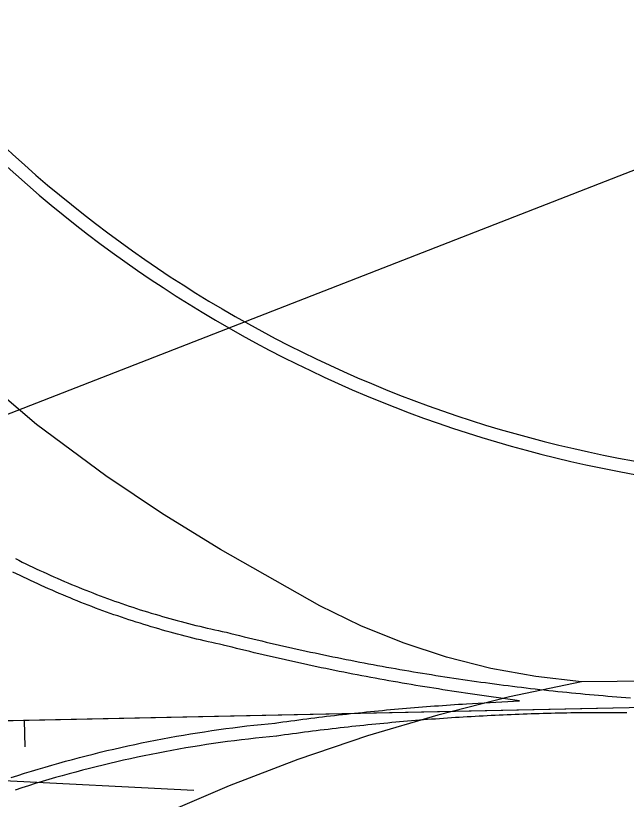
# Model space of a CAD drawing. Extents: x -25029 to 2274964, y -81170 to 687028.
# Drawn here: x -3942.7 to -3896, y -66657.3 to -66597.4 of the extents above; entities that cross this region are included whole.
import ezdxf

# ---------------------------------------------------------------- set-up
doc = ezdxf.new("R2010")
doc.units = 0
for name, color, linetype in [('BD_X_Canopy', 7, 'Continuous'), ('Default', 7, 'Continuous'), ('GE_X_CL_100', 7, 'Continuous'), ('GE_X_CL_20', 7, 'Continuous'), ('GK_Visualization', 7, 'Continuous'), ('PM_P_CL_Double_Solid', 7, 'Continuous'), ('PV_X_Curb', 7, 'Continuous'), ('PV_X_EOP', 7, 'Continuous')]:
    doc.layers.add(name, color=color, linetype=linetype)

msp = doc.modelspace()

# ---------------------------------------------------------------- linework, layer by layer
at = {"layer": 'BD_X_Canopy'}
for p, q in [((-3690.004, -66645.95), (-4006.864, -66652.596)), ((-3929.044, -66656.58), (-4006.814, -66652.608))]:
    msp.add_line(p, q, dxfattribs=at)
at = {"layer": 'Default'}
for p, q in [((-4006.813, -66652.608), (-3741.794, -66549.309)), ((-3690, -66645.949), (-4006.813, -66652.595)), ((-3690, -66645.949), (-4006.813, -66652.595))]:
    msp.add_line(p, q, dxfattribs=at)
for points in [[(-3897.073, -66650.293), (-3942.063, -66651.237)], [(-3942.063, -66651.237), (-3987.053, -66652.18)]]:
    msp.add_lwpolyline(points, dxfattribs=at)
at = {"layer": 'GE_X_CL_100'}
for points in [[(-3899.453, -66648.272), (-3902.923, -66647.882), (-3906.358, -66647.257), (-3909.743, -66646.401), (-3913.062, -66645.316), (-3916.299, -66644.01), (-3919.44, -66642.486), (-3927.011, -66638.188), (-3931.452, -66635.45), (-3935.783, -66632.542), (-3941.072, -66628.624), (-3945.117, -66625.189), (-3949.013, -66621.586), (-3952.755, -66617.824), (-3956.335, -66613.907), (-3959.748, -66609.843), (-3962.986, -66605.638), (-3966.045, -66601.303), (-3968.917, -66596.841)], [(-3741.136, -66645.744), (-3812.267, -66646.832), (-3855.698, -66647.868), (-3899.453, -66648.272)], [(-3899.453, -66648.272), (-3904.953, -66649.435), (-3910.405, -66650.817), (-3915.789, -66652.411), (-3921.115, -66654.205), (-3926.362, -66656.22), (-3931.532, -66658.426)]]:
    msp.add_lwpolyline(points, dxfattribs=at)
at = {"layer": 'GE_X_CL_20'}
msp.add_line((-3942.018, -66651.236), (-3941.976, -66653.236), dxfattribs=at)
at = {"layer": 'GK_Visualization'}
msp.add_line((-3892.61, -66650.2), (-3984.869, -66652.135), dxfattribs=at)
at = {"layer": 'PM_P_CL_Double_Solid'}
for points in [[(-3942.69, -66638.871), (-3942.426, -66639.003), (-3942.162, -66639.134), (-3941.897, -66639.264), (-3941.632, -66639.393), (-3941.366, -66639.52), (-3941.099, -66639.646), (-3940.832, -66639.771), (-3940.565, -66639.895), (-3940.297, -66640.017), (-3940.028, -66640.139), (-3939.759, -66640.259), (-3939.489, -66640.378), (-3939.219, -66640.496), (-3938.948, -66640.612), (-3938.676, -66640.727), (-3938.405, -66640.841), (-3938.132, -66640.954), (-3937.859, -66641.066), (-3937.586, -66641.176), (-3937.312, -66641.285), (-3937.038, -66641.393), (-3936.763, -66641.5), (-3936.487, -66641.605), (-3936.212, -66641.709), (-3935.935, -66641.812), (-3935.659, -66641.914), (-3935.381, -66642.015), (-3935.104, -66642.114), (-3934.826, -66642.212), (-3934.547, -66642.308), (-3934.268, -66642.404), (-3933.989, -66642.498), (-3933.709, -66642.591), (-3933.429, -66642.682), (-3933.148, -66642.773), (-3932.867, -66642.862), (-3932.585, -66642.95), (-3932.304, -66643.036), (-3932.021, -66643.121), (-3931.739, -66643.205), (-3931.456, -66643.288), (-3931.172, -66643.37), (-3930.889, -66643.45), (-3930.605, -66643.529), (-3930.32, -66643.606), (-3930.035, -66643.683), (-3929.75, -66643.758), (-3929.465, -66643.831), (-3929.179, -66643.904), (-3928.893, -66643.975), (-3928.606, -66644.045), (-3928.32, -66644.114), (-3928.033, -66644.181), (-3927.745, -66644.247), (-3927.458, -66644.312), (-3927.17, -66644.375), (-3926.881, -66644.437), (-3926.592, -66644.498)], [(-3926.798, -66645.477), (-3927.09, -66645.415), (-3927.383, -66645.352), (-3927.675, -66645.288), (-3927.967, -66645.222), (-3928.259, -66645.155), (-3928.55, -66645.087), (-3928.841, -66645.017), (-3929.132, -66644.946), (-3929.423, -66644.874), (-3929.713, -66644.8), (-3930.003, -66644.725), (-3930.292, -66644.649), (-3930.581, -66644.572), (-3930.87, -66644.493), (-3931.158, -66644.413), (-3931.446, -66644.331), (-3931.734, -66644.249), (-3932.021, -66644.165), (-3932.308, -66644.079), (-3932.595, -66643.993), (-3932.881, -66643.905), (-3933.167, -66643.816), (-3933.452, -66643.725), (-3933.737, -66643.634), (-3934.022, -66643.54), (-3934.306, -66643.446), (-3934.589, -66643.351), (-3934.873, -66643.254), (-3935.156, -66643.156), (-3935.438, -66643.056), (-3935.72, -66642.955), (-3936.001, -66642.854), (-3936.282, -66642.75), (-3936.563, -66642.646), (-3936.843, -66642.54), (-3937.122, -66642.433), (-3937.401, -66642.325), (-3937.68, -66642.215), (-3937.958, -66642.104), (-3938.236, -66641.992), (-3938.513, -66641.879), (-3938.789, -66641.765), (-3939.065, -66641.649), (-3939.341, -66641.532), (-3939.616, -66641.413), (-3939.89, -66641.294), (-3940.164, -66641.173), (-3940.438, -66641.051), (-3940.71, -66640.928), (-3940.983, -66640.803), (-3941.254, -66640.678), (-3941.525, -66640.551), (-3941.796, -66640.423), (-3942.066, -66640.293), (-3942.335, -66640.163), (-3942.604, -66640.031), (-3942.872, -66639.898)], [(-3926.573, -66644.503), (-3926.235, -66644.588), (-3925.897, -66644.672), (-3925.56, -66644.756), (-3925.222, -66644.839), (-3924.884, -66644.922), (-3924.546, -66645.004), (-3924.208, -66645.085), (-3923.869, -66645.165), (-3923.531, -66645.245), (-3923.192, -66645.324), (-3922.853, -66645.403), (-3922.514, -66645.481), (-3922.175, -66645.558), (-3921.836, -66645.634), (-3921.496, -66645.71), (-3921.156, -66645.786), (-3920.817, -66645.86), (-3920.477, -66645.934), (-3920.137, -66646.007), (-3919.796, -66646.08), (-3919.456, -66646.152), (-3919.116, -66646.223), (-3918.775, -66646.294), (-3918.434, -66646.364), (-3918.093, -66646.433), (-3917.752, -66646.502), (-3917.411, -66646.569), (-3917.07, -66646.637), (-3916.728, -66646.703), (-3916.387, -66646.769), (-3916.045, -66646.835), (-3915.703, -66646.899), (-3915.361, -66646.963), (-3915.019, -66647.026), (-3914.677, -66647.089), (-3914.335, -66647.151), (-3913.992, -66647.212), (-3913.65, -66647.273), (-3913.307, -66647.333), (-3912.964, -66647.392), (-3912.622, -66647.451), (-3912.279, -66647.509), (-3911.935, -66647.566), (-3911.592, -66647.622), (-3911.249, -66647.678), (-3910.905, -66647.734), (-3910.562, -66647.788), (-3910.218, -66647.842), (-3909.874, -66647.895), (-3909.531, -66647.948), (-3909.187, -66648), (-3908.843, -66648.051), (-3908.498, -66648.102), (-3908.154, -66648.152), (-3907.81, -66648.201), (-3907.465, -66648.249), (-3907.121, -66648.297), (-3906.776, -66648.345), (-3906.431, -66648.391), (-3906.086, -66648.437), (-3905.742, -66648.482), (-3905.397, -66648.527), (-3905.051, -66648.571), (-3904.706, -66648.614), (-3904.361, -66648.656), (-3904.016, -66648.698), (-3903.67, -66648.739), (-3903.325, -66648.78), (-3902.979, -66648.82), (-3902.634, -66648.859), (-3902.288, -66648.897), (-3901.942, -66648.935), (-3901.596, -66648.972), (-3901.25, -66649.009), (-3900.904, -66649.044), (-3900.558, -66649.079), (-3900.212, -66649.114), (-3899.866, -66649.148), (-3899.519, -66649.181), (-3899.173, -66649.213), (-3898.827, -66649.245), (-3898.48, -66649.276), (-3898.134, -66649.306), (-3897.787, -66649.336), (-3897.44, -66649.365), (-3897.094, -66649.393), (-3896.747, -66649.421), (-3896.4, -66649.448), (-3896.053, -66649.474), (-3895.706, -66649.5)], [(-3904.171, -66649.724), (-3907.95, -66649.191), (-3908.297, -66649.141), (-3908.643, -66649.091), (-3908.989, -66649.04), (-3909.335, -66648.989), (-3909.681, -66648.937), (-3910.027, -66648.884), (-3910.372, -66648.83), (-3910.718, -66648.776), (-3911.063, -66648.721), (-3911.409, -66648.666), (-3911.754, -66648.609), (-3912.099, -66648.552), (-3912.444, -66648.495), (-3912.789, -66648.437), (-3913.134, -66648.378), (-3913.479, -66648.318), (-3913.823, -66648.258), (-3914.168, -66648.197), (-3914.512, -66648.135), (-3914.856, -66648.073), (-3915.2, -66648.01), (-3915.544, -66647.946), (-3915.888, -66647.882), (-3916.232, -66647.817), (-3916.575, -66647.751), (-3916.919, -66647.685), (-3917.262, -66647.618), (-3917.605, -66647.55), (-3917.949, -66647.482), (-3918.292, -66647.413), (-3918.634, -66647.343), (-3918.977, -66647.273), (-3919.32, -66647.202), (-3919.662, -66647.13), (-3920.004, -66647.058), (-3920.346, -66646.985), (-3920.688, -66646.911), (-3921.03, -66646.837), (-3921.372, -66646.762), (-3921.713, -66646.687), (-3922.055, -66646.61), (-3922.396, -66646.533), (-3922.737, -66646.456), (-3923.078, -66646.377), (-3923.419, -66646.298), (-3923.759, -66646.219), (-3924.1, -66646.138), (-3924.44, -66646.057), (-3924.78, -66645.976), (-3925.12, -66645.893), (-3925.46, -66645.81), (-3925.8, -66645.727), (-3926.139, -66645.643), (-3926.479, -66645.558), (-3926.817, -66645.472)], [(-3922.862, -66651.431), (-3922.559, -66651.389), (-3922.255, -66651.347), (-3921.951, -66651.305), (-3921.647, -66651.264), (-3921.344, -66651.223), (-3921.04, -66651.183), (-3920.736, -66651.144), (-3920.432, -66651.105), (-3920.127, -66651.066), (-3919.823, -66651.028), (-3919.519, -66650.991), (-3919.215, -66650.954), (-3918.91, -66650.917), (-3918.606, -66650.881), (-3918.301, -66650.846), (-3917.997, -66650.811), (-3917.692, -66650.776), (-3917.387, -66650.742), (-3917.083, -66650.709), (-3916.778, -66650.676), (-3916.473, -66650.644), (-3916.168, -66650.612), (-3915.863, -66650.58), (-3915.558, -66650.549), (-3915.253, -66650.519), (-3914.948, -66650.489), (-3914.643, -66650.46), (-3914.338, -66650.431), (-3914.032, -66650.403), (-3913.727, -66650.375), (-3913.422, -66650.348), (-3913.116, -66650.321), (-3912.811, -66650.295), (-3912.505, -66650.269), (-3912.2, -66650.244), (-3911.894, -66650.219), (-3911.589, -66650.195), (-3911.283, -66650.171), (-3910.977, -66650.148), (-3910.672, -66650.125), (-3910.366, -66650.103), (-3910.06, -66650.082), (-3909.754, -66650.06), (-3909.448, -66650.04), (-3909.142, -66650.02), (-3908.837, -66650), (-3908.531, -66649.981), (-3908.225, -66649.963), (-3904.171, -66649.724)], [(-3895.976, -66650.643), (-3896.281, -66650.641), (-3896.586, -66650.64), (-3896.891, -66650.639), (-3897.195, -66650.638), (-3897.5, -66650.638), (-3897.805, -66650.639), (-3898.11, -66650.64), (-3898.415, -66650.641), (-3898.72, -66650.643), (-3899.025, -66650.646), (-3899.33, -66650.649), (-3899.634, -66650.652), (-3899.939, -66650.656), (-3900.244, -66650.661), (-3900.549, -66650.666), (-3900.854, -66650.672), (-3901.159, -66650.678), (-3901.463, -66650.685), (-3901.768, -66650.692), (-3902.073, -66650.7), (-3902.378, -66650.708), (-3902.683, -66650.716), (-3902.987, -66650.726), (-3903.292, -66650.735), (-3903.597, -66650.746), (-3903.901, -66650.756), (-3904.206, -66650.768), (-3904.511, -66650.779), (-3904.815, -66650.792), (-3905.12, -66650.805), (-3905.425, -66650.818), (-3905.729, -66650.832), (-3906.034, -66650.846), (-3906.338, -66650.861), (-3906.643, -66650.876), (-3906.947, -66650.892), (-3907.252, -66650.909), (-3907.556, -66650.925), (-3907.861, -66650.943), (-3908.165, -66650.961), (-3908.469, -66650.979), (-3908.774, -66650.998), (-3909.078, -66651.018), (-3909.382, -66651.038), (-3909.686, -66651.058), (-3909.99, -66651.079), (-3910.294, -66651.101), (-3910.599, -66651.123), (-3910.903, -66651.145), (-3911.207, -66651.168), (-3911.511, -66651.192), (-3911.815, -66651.216), (-3912.118, -66651.24), (-3912.422, -66651.266), (-3912.726, -66651.291), (-3913.03, -66651.317), (-3913.334, -66651.344), (-3913.637, -66651.371), (-3913.941, -66651.399), (-3914.244, -66651.427), (-3914.548, -66651.455), (-3914.852, -66651.485), (-3915.155, -66651.514), (-3915.458, -66651.544), (-3915.762, -66651.575), (-3916.065, -66651.606), (-3916.368, -66651.638), (-3916.671, -66651.67), (-3916.975, -66651.703), (-3917.278, -66651.736), (-3917.581, -66651.77), (-3917.884, -66651.804), (-3918.186, -66651.839), (-3918.489, -66651.874), (-3918.792, -66651.91), (-3919.095, -66651.946), (-3919.397, -66651.983), (-3919.7, -66652.021), (-3920.003, -66652.058), (-3920.305, -66652.097), (-3920.607, -66652.136), (-3920.91, -66652.175), (-3921.212, -66652.215), (-3921.514, -66652.255), (-3921.816, -66652.296), (-3922.118, -66652.337), (-3922.42, -66652.379), (-3922.723, -66652.422)], [(-3943.015, -66655.591), (-3942.498, -66655.425), (-3941.98, -66655.261), (-3941.461, -66655.101), (-3940.941, -66654.943), (-3940.42, -66654.789), (-3939.899, -66654.638), (-3939.376, -66654.489), (-3938.852, -66654.344), (-3938.328, -66654.202), (-3937.803, -66654.063), (-3937.277, -66653.926), (-3936.75, -66653.793), (-3936.223, -66653.664), (-3935.694, -66653.537), (-3935.165, -66653.413), (-3934.636, -66653.292), (-3934.105, -66653.175), (-3933.574, -66653.06), (-3933.043, -66652.949), (-3932.51, -66652.841), (-3931.977, -66652.736), (-3931.444, -66652.634), (-3930.909, -66652.535), (-3930.375, -66652.439), (-3929.839, -66652.347), (-3929.303, -66652.257), (-3928.767, -66652.171), (-3928.23, -66652.088), (-3927.693, -66652.008), (-3927.155, -66651.931), (-3926.617, -66651.857), (-3926.078, -66651.786), (-3925.539, -66651.719), (-3925, -66651.654), (-3924.46, -66651.593), (-3923.92, -66651.535), (-3923.379, -66651.48), (-3922.84, -66651.429)], [(-3922.745, -66652.424), (-3923.281, -66652.476), (-3923.816, -66652.53), (-3924.35, -66652.587), (-3924.884, -66652.648), (-3925.418, -66652.711), (-3925.951, -66652.778), (-3926.484, -66652.848), (-3927.016, -66652.921), (-3927.548, -66652.997), (-3928.08, -66653.076), (-3928.611, -66653.159), (-3929.142, -66653.244), (-3929.672, -66653.332), (-3930.201, -66653.424), (-3930.73, -66653.519), (-3931.259, -66653.617), (-3931.787, -66653.717), (-3932.314, -66653.821), (-3932.841, -66653.928), (-3933.367, -66654.039), (-3933.892, -66654.152), (-3934.417, -66654.268), (-3934.941, -66654.387), (-3935.464, -66654.51), (-3935.986, -66654.635), (-3936.508, -66654.764), (-3937.029, -66654.895), (-3937.55, -66655.03), (-3938.069, -66655.168), (-3938.588, -66655.308), (-3939.106, -66655.452), (-3939.623, -66655.599), (-3940.139, -66655.748), (-3940.654, -66655.901), (-3941.168, -66656.057), (-3941.682, -66656.216), (-3942.194, -66656.378), (-3942.706, -66656.542)]]:
    msp.add_lwpolyline(points, dxfattribs=at)
at = {"layer": 'PV_X_Curb'}
msp.add_arc((-3878.795, -66537.885), 95, 181.11599, 271.20166, dxfattribs=at)
at = {"layer": 'PV_X_EOP'}
msp.add_arc((-3878.795, -66537.885), 96, 181.11599, 271.20166, dxfattribs=at)

doc.saveas('drawing.dxf')
